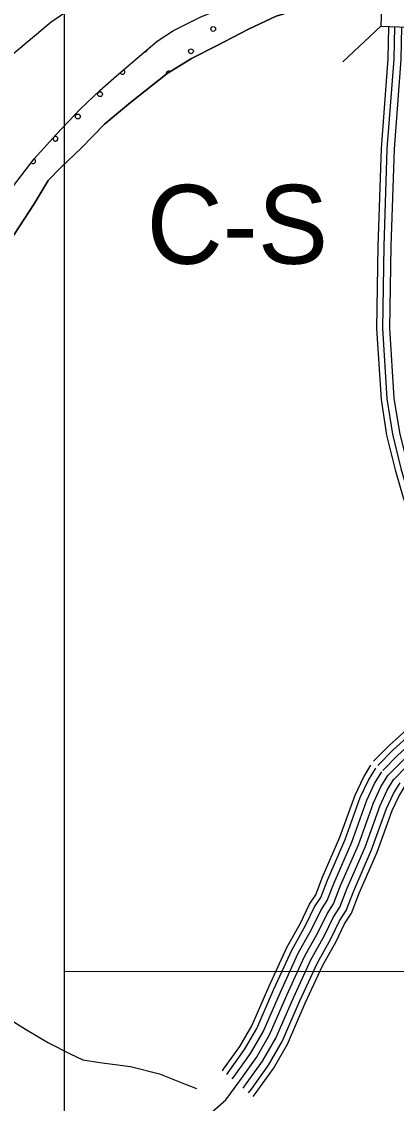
# Model space of a CAD drawing. Extents: x 1551132 to 1791609, y 378168 to 563823.
# Drawn here: x 1604322 to 1605954, y 492855 to 497561 of the extents above; entities that cross this region are included whole.
import ezdxf

# ---------------------------------------------------------------- set-up
doc = ezdxf.new("R2010")
doc.units = 0
for name, color, linetype in [('DESIGN - ROW - Right-of-Way Linework', 7, 'Continuous'), ('DESIGN - SCRATCH - User 1', 7, 'Continuous'), ('DESIGN - TRAFFIC CONTROL PERMANENT - Pavement Marking Text', 7, 'Continuous'), ('DESIGN - TRANSPORTATION - Edge of Traveled Way', 7, 'Continuous'), ('DESIGN - TRANSPORTATION - Text', 7, 'Continuous'), ('DESIGN - UTILITIES - Cable (Underground) with Text', 7, 'Continuous'), ('SURVEY - CENTERLINE - Preliminary Text', 7, 'Continuous'), ('SURVEY - DRAINAGE - Storm Sewer', 7, 'Continuous'), ('SURVEY - TRANSPORTATION - Roads', 7, 'Continuous'), ('SURVEY - TRANSPORTATION - Roads Text', 7, 'Continuous')]:
    doc.layers.add(name, color=color, linetype=linetype)

msp = doc.modelspace()

# ---------------------------------------------------------------- linework, layer by layer
at = {"layer": 'DESIGN - ROW - Right-of-Way Linework'}
for points in [[(1604508.503, 484571.272), (1604508.511, 497822.057)], [(1604508.509, 493429.968), (1621746.353, 493418.02)]]:
    msp.add_lwpolyline(points, dxfattribs=at)
at = {"layer": 'DESIGN - SCRATCH - User 1'}
for points in [[(1604244.317, 496791.421), (1604376.472, 496964.109), (1604471.787, 497069.129), (1604577.184, 497180.032), (1604662.199, 497261.125), (1604722.873, 497314.477), (1604795.671, 497377.687), (1604864.394, 497434.938), (1604912.918, 497476.415), (1604983.492, 497521.624), (1605102.28, 497582.259), (1605238.961, 497634.652), (1605345.575, 497681.412), (1605464.28, 497736.038), (1605568.795, 497774.806), (1605635.168, 497804.032), (1605695.45, 497825.324), (1605753.707, 497844.633), (1605811.789, 497849.916), (1605881.687, 497839.016), (1605895.42, 497836.191), (1605891.737, 497660.82)], [(1605891.737, 497660.82), (1605833.547, 497665.27), (1605711.499, 497664.803), (1605653.434, 497661.52), (1605601.377, 497658.161), (1605530.829, 497614.96), (1605430.414, 497584.159), (1605309.684, 497527.558), (1605170.745, 497455.147), (1605062.04, 497400.396), (1604955.217, 497335.611), (1604795.612, 497209.349), (1604682.415, 497114.58), (1604583.126, 497011.619), (1604492.053, 496926.592), (1604437.337, 496869.157), (1604376.072, 496767.721), (1604267.999, 496600.741)]]:
    msp.add_lwpolyline(points, dxfattribs=at)
at = {"layer": 'DESIGN - TRAFFIC CONTROL PERMANENT - Pavement Marking Text'}
for centre in [(1605156.473, 497529.067), (1605156.473, 497529.067), (1605059.401, 497431.995), (1605059.401, 497431.995), (1604663.648, 497245.319), (1604663.648, 497245.319), (1604566.576, 497148.247), (1604566.576, 497148.247)]:
    msp.add_circle(centre, 10.56, dxfattribs=at)
for centre, start, end in [((1604857.791, 497439.462), 266.632142, 353.472966), ((1604760.719, 497342.39), 200.246858, 61.688254), ((1604962.33, 497334.923), 55.122938, 190.3815), ((1604469.504, 497051.176), 148.497717, 127.049204), ((1604372.433, 496954.104), 216.788214, 68.359434)]:
    msp.add_arc(centre, 10.56, start, end, dxfattribs=at)
at = {"layer": 'DESIGN - TRANSPORTATION - Edge of Traveled Way'}
for points in [[(1604244.317, 496791.421), (1604376.472, 496964.109), (1604471.787, 497069.129), (1604577.184, 497180.032), (1604662.199, 497261.125), (1604722.873, 497314.477), (1604795.671, 497377.687), (1604864.394, 497434.938), (1604912.918, 497476.415), (1604983.492, 497521.624), (1605102.28, 497582.259), (1605238.961, 497634.652), (1605345.575, 497681.412), (1605464.28, 497736.038), (1605568.795, 497774.806), (1605635.168, 497804.032), (1605695.45, 497825.324), (1605753.707, 497844.633), (1605811.789, 497849.916), (1605881.687, 497839.016), (1605895.42, 497836.191)], [(1604267.999, 496600.741), (1604376.072, 496767.721), (1604437.337, 496869.157), (1604492.053, 496926.592), (1604583.126, 497011.619), (1604682.415, 497114.58), (1604795.612, 497209.349), (1604955.217, 497335.611), (1605062.04, 497400.396), (1605170.745, 497455.147), (1605309.684, 497527.558), (1605430.414, 497584.159), (1605530.829, 497614.96), (1605601.377, 497658.161), (1605653.434, 497661.52), (1605711.499, 497664.803), (1605833.547, 497665.27), (1605891.737, 497660.82)]]:
    msp.add_lwpolyline(points, dxfattribs=at)
at = {"layer": 'DESIGN - TRANSPORTATION - Text'}
msp.add_lwpolyline([(1603144.791, 494007.274), (1603395.452, 493798.068), (1603613.563, 493637.023), (1603760.41, 493538.987), (1603966.888, 493408.142), (1604173.408, 493281.305), (1604338.187, 493177.036), (1604439.502, 493117.651), (1604532.958, 493070.384), (1604588.648, 493043.633), (1604662.538, 493032.691), (1604796.368, 493014.982), (1604922.024, 492983.34), (1605031.529, 492939.889), (1605082.978, 492920.013)], dxfattribs=at)
at = {"layer": 'SURVEY - CENTERLINE - Preliminary Text'}
for points in [[(1605920.428, 497539.817), (1605916.911, 497399.03), (1605887.22, 497009.461), (1605873.103, 496584.7), (1605867.645, 496226.341), (1605887.194, 495916.483), (1605911.635, 495761.579), (1605948.826, 495610.859), (1605983.267, 495489.997), (1606010.608, 495411.87), (1606050.957, 495317.493), (1606262.343, 494981.867), (1606265.935, 494976.684)], [(1605946.127, 497538.908), (1605942.602, 497397.73), (1605912.903, 497008.053), (1605898.811, 496584.075), (1605893.369, 496226.958), (1605912.785, 495919.3), (1605936.86, 495766.671), (1605973.684, 495617.467), (1606007.791, 495497.781), (1606034.59, 495421.187), (1606073.806, 495329.468), (1606278.318, 495004.76)], [(1605977.11, 497537.875), (1605973.576, 497396.163), (1605943.869, 497006.361), (1605929.802, 496583.325), (1605924.385, 496227.7), (1605943.626, 495922.7), (1605967.276, 495772.813), (1606003.641, 495625.426), (1606037.357, 495507.156), (1606063.506, 495432.412), (1606101.339, 495343.918), (1606298.309, 495031.177)]]:
    msp.add_lwpolyline(points, dxfattribs=at)
at = {"layer": 'SURVEY - DRAINAGE - Storm Sewer'}
msp.add_line((1605886.387, 497540.975), (1605720.282, 497386.079), dxfattribs=at)
msp.add_lwpolyline([(1605886.387, 497540.975), (1606124.873, 497532.642), (1606139.298, 497945.602), (1605900.82, 497953.936)], close=True, dxfattribs=at)
at = {"layer": 'SURVEY - TRANSPORTATION - Roads'}
for points in [[(1605917.201, 494281.482), (1605981.708, 494346.993), (1606052.198, 494410.444), (1606166.645, 494473.504), (1606246.96, 494518.839), (1606307.267, 494560.357), (1606347.433, 494599.066), (1606371.765, 494623.867), (1606384.065, 494659.801), (1606412.173, 494759.337), (1606434.906, 494886.94)], [(1605854.702, 494343.034), (1605921.059, 494410.419), (1606001.024, 494482.396), (1606123.921, 494550.115), (1606200.444, 494593.307), (1606251.585, 494628.517), (1606258.693, 494635.375)], [(1605873.027, 494324.984), (1605938.842, 494391.827), (1606016.024, 494461.304), (1606136.446, 494527.656), (1606214.077, 494571.473), (1606267.909, 494608.533), (1606276.543, 494616.858)], [(1605895.11, 494303.233), (1605960.275, 494369.41), (1606034.115, 494435.87), (1606151.546, 494500.58), (1606230.519, 494545.156), (1606287.584, 494584.449), (1606298.059, 494594.541)], [(1605917.201, 494281.482), (1605981.708, 494346.993), (1606052.198, 494410.444), (1606166.645, 494473.504), (1606246.96, 494518.839), (1606307.267, 494560.357), (1606319.575, 494572.224)], [(1605939.292, 494259.732), (1606003.141, 494324.575), (1606070.281, 494385.019), (1606181.745, 494446.429), (1606263.401, 494492.521), (1606326.95, 494536.264), (1606341.091, 494549.906)], [(1605196.442, 492996.924), (1605201.834, 493004.349), (1605272.099, 493102.268), (1605324.273, 493191.912), (1605398.088, 493361.7), (1605477.277, 493533.096), (1605536.543, 493639.407), (1605576.459, 493721.743), (1605602.816, 493762.444), (1605630.941, 493835.646), (1605708.064, 494012.35), (1605773.979, 494195.022), (1605810.27, 494272.757), (1605843.194, 494326.684)], [(1605215.433, 492981.015), (1605221.875, 492989.882), (1605292.865, 493088.81), (1605346.364, 493180.729), (1605420.645, 493351.591), (1605499.319, 493521.879), (1605558.476, 493627.99), (1605598.033, 493709.592), (1605624.957, 493751.177), (1605653.815, 493826.262), (1605731.038, 494003.208), (1605796.845, 494185.58), (1605832.078, 494261.049), (1605864.285, 494313.8)], [(1604163.441, 492294.63), (1604344.27, 492409.166), (1604458.676, 492468.226), (1604629.18, 492544.803), (1604761.552, 492601.697), (1604917.998, 492670.39), (1604996.197, 492701.733), (1605053.645, 492730.208), (1605100.703, 492770.885), (1605151.06, 492816.494), (1605211.467, 492870.029), (1605272.14, 492953.589), (1605344.964, 493055.067), (1605401.771, 493152.678), (1605477.219, 493326.224), (1605554.617, 493493.737), (1605613.491, 493599.348), (1605652.157, 493679.1), (1605680.514, 493722.901), (1605711.189, 493802.728), (1605788.67, 493980.258), (1605854.211, 494161.896), (1605886.793, 494231.689), (1605917.201, 494281.482)], [(1605239.283, 492961.09), (1605247.008, 492971.731), (1605318.914, 493071.942), (1605374.063, 493166.703), (1605448.928, 493338.908), (1605526.968, 493507.804), (1605585.983, 493613.673), (1605625.099, 493694.342), (1605652.74, 493737.035), (1605682.498, 493814.495), (1605759.854, 493991.733), (1605825.528, 494173.738), (1605859.436, 494246.373), (1605890.743, 494297.641)], [(1605263.074, 492941.097), (1605272.14, 492953.589), (1605344.964, 493055.067), (1605401.771, 493152.678), (1605477.219, 493326.224), (1605554.617, 493493.737), (1605613.491, 493599.348), (1605652.157, 493679.1), (1605680.514, 493722.901), (1605711.189, 493802.728), (1605788.67, 493980.258), (1605854.211, 494161.896), (1605886.793, 494231.689), (1605917.201, 494281.482)], [(1605286.698, 492920.88), (1605297.273, 492935.447), (1605371.013, 493038.192), (1605429.478, 493138.653), (1605505.51, 493313.54), (1605582.267, 493479.67), (1605640.999, 493585.023), (1605679.214, 493663.858), (1605708.289, 493708.767), (1605739.88, 493790.961), (1605817.486, 493968.783), (1605882.893, 494150.054), (1605914.151, 494217.006), (1605943.659, 494265.324)], [(1605310.698, 492901.171), (1605322.406, 492917.297), (1605397.062, 493021.325), (1605457.178, 493124.627), (1605533.793, 493300.857), (1605609.916, 493465.594), (1605668.506, 493570.706), (1605706.28, 493648.608), (1605736.071, 493694.625), (1605768.562, 493779.194), (1605846.302, 493957.307), (1605911.576, 494138.212), (1605941.509, 494202.33), (1605970.116, 494249.165)], [(1605330.381, 492884.504), (1605343.264, 492902.246), (1605418.67, 493007.324), (1605480.16, 493112.994), (1605557.259, 493290.332), (1605632.849, 493453.928), (1605691.322, 493558.822), (1605728.722, 493635.966), (1605759.113, 493682.9), (1605792.362, 493769.436), (1605870.21, 493947.79), (1605935.367, 494128.387), (1605964.2, 494190.147), (1605992.057, 494235.765)]]:
    msp.add_lwpolyline(points, dxfattribs=at)
at = {"layer": 'SURVEY - TRANSPORTATION - Roads Text'}
msp.add_lwpolyline([(1605548.887, 498867.059), (1605687.959, 498345.829), (1605694.125, 498296.045), (1605689.559, 498250.468), (1605676.576, 498207.867), (1605659.626, 498173.391), (1605635.735, 498132.815), (1605623.21, 498111.156), (1605590.811, 498067.955), (1605565.211, 498038.288), (1605535.729, 498016.004), (1605503.438, 497996.27), (1605448.981, 497971.744), (1605248.336, 497895.776), (1605036.207, 497822.799), (1604940.359, 497804.431), (1604866.436, 497789.073), (1604806.004, 497777.139), (1604756.38, 497757.438), (1604630.25, 497681.611), (1604451.096, 497559.083), (1604269.783, 497405.596)], dxfattribs=at)

# ---------------------------------------------------------------- texts
at = {"layer": 'DESIGN - UTILITIES - Cable (Underground) with Text'}
msp.add_text('C-S', height=343.1919, rotation=0.000036, dxfattribs=at).set_placement((1604866.285, 496507.389))

doc.saveas('drawing.dxf')
